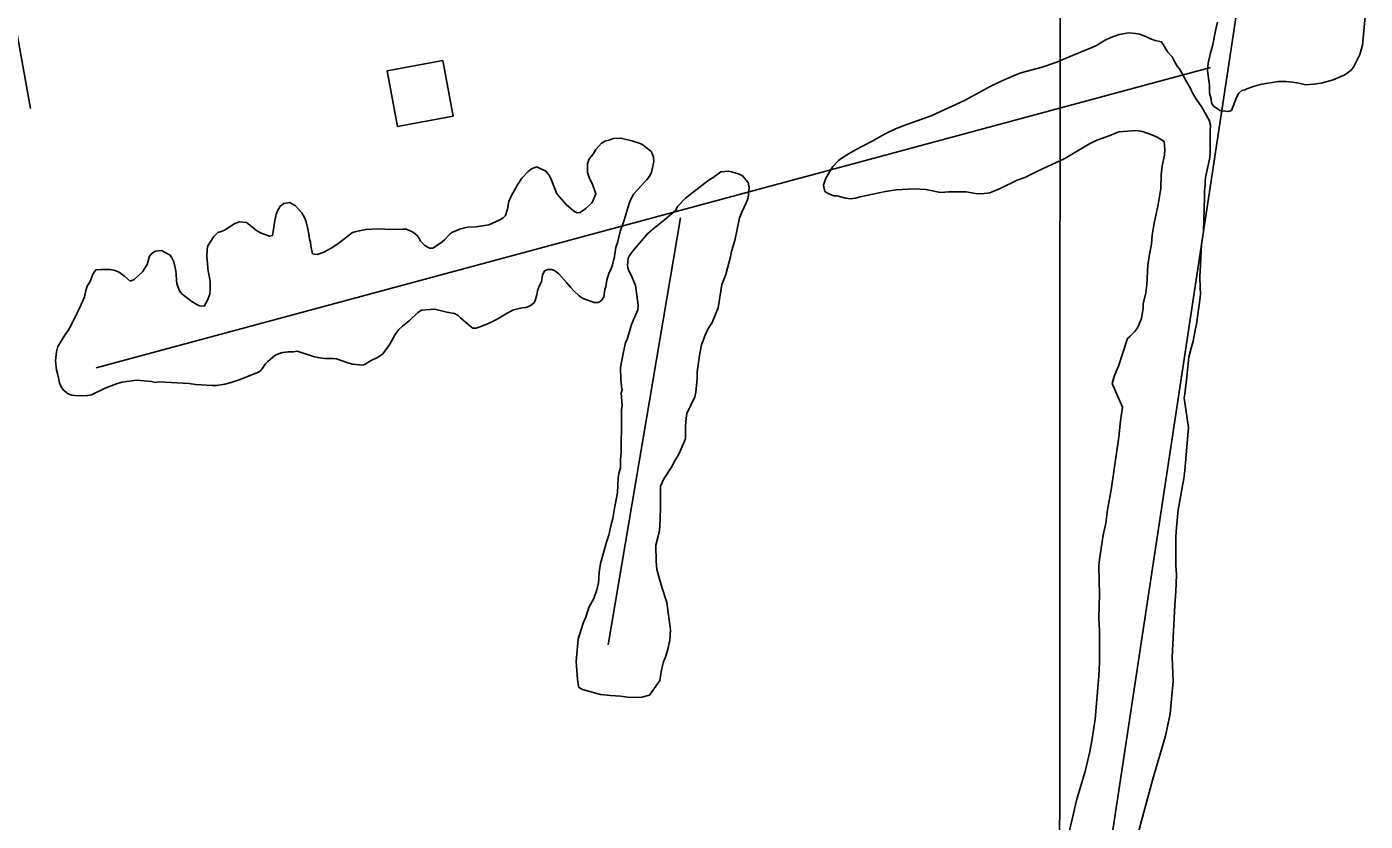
# Model space of a CAD drawing. Extents: x 3245246 to 3283090, y 806824 to 832173.
# Drawn here: x 3259157 to 3260105, y 816493 to 817056 of the extents above; entities that cross this region are included whole.
import ezdxf

# ---------------------------------------------------------------- set-up
doc = ezdxf.new("R2010")
doc.units = 0
for name, color, linetype in [('V-BLDG-OTLN', 7, 'Continuous'), ('V-GRID-MAJR', 7, 'Continuous'), ('V-ROAD-CNTR', 7, 'Continuous'), ('V-SITE-VEGE', 7, 'Continuous'), ('V-TOPO-SHOR', 7, 'Continuous')]:
    doc.layers.add(name, color=color, linetype=linetype)

msp = doc.modelspace()

# ---------------------------------------------------------------- linework, layer by layer
at = {"layer": 'V-BLDG-OTLN'}
msp.add_lwpolyline([(3259412.6, 817024.88), (3259419.93, 816985.55), (3259459.25, 816992.88), (3259451.93, 817032.2)], close=True, dxfattribs=at)
at = {"layer": 'V-GRID-MAJR'}
msp.add_spline([(3259886.38, 812208.72), (3259889.9, 818267.89), (3259893.43, 824330.14), (3259896.96, 830392.44), (3259896.96, 830395.48)], degree=3, dxfattribs=at)
at = {"layer": 'V-ROAD-CNTR'}
msp.add_lwpolyline([(3259077.46, 817466.67), (3259092.32, 817442.22), (3259103.23, 817424.99), (3259112.38, 817408.9), (3259120.94, 817392.77), (3259123.76, 817373.83), (3259128.29, 817330.03), (3259131.72, 817282.79), (3259142.87, 817093.22), (3259159.94, 816998.18)], dxfattribs=at)
at = {"layer": 'V-SITE-VEGE'}
for p, q in [((3259914.49, 817042.8), (3259921.18, 817046.75)), ((3259921.18, 817046.75), (3259925.23, 817048.63)), ((3259925.23, 817048.63), (3259931.12, 817050.73)), ((3259931.12, 817050.73), (3259937.83, 817051.83)), ((3259937.83, 817051.83), (3259942.53, 817051.47)), ((3259942.53, 817051.47), (3259945.39, 817050.89)), ((3259945.39, 817050.89), (3259949.89, 817049.31)), ((3259949.89, 817049.31), (3259952.76, 817047.92)), ((3259952.76, 817047.92), (3259956.65, 817046.53)), ((3259956.65, 817046.53), (3259961.08, 817045.52)), ((3259891.16, 817032.96), (3259901.91, 817037.56)), ((3259901.91, 817037.56), (3259914.49, 817042.8)), ((3259961.08, 817045.52), (3259965.44, 817038.23)), ((3259965.44, 817038.23), (3259968.53, 817035.01)), ((3259861.3, 817023.45), (3259876.55, 817027.49)), ((3259876.55, 817027.49), (3259886.9, 817031.07)), ((3259886.9, 817031.07), (3259891.16, 817032.96)), ((3259968.53, 817035.01), (3259970.2, 817031.56)), ((3259970.2, 817031.56), (3259972.07, 817028.32)), ((3259972.07, 817028.32), (3259973.73, 817026.3)), ((3259846.49, 817017.17), (3259855.01, 817020.93)), ((3259855.01, 817020.93), (3259861.3, 817023.45)), ((3259973.73, 817026.3), (3259976.43, 817021.84)), ((3259976.43, 817021.84), (3259977.26, 817019.82)), ((3259977.26, 817019.82), (3259981.42, 817012.93)), ((3259821.57, 817004.04), (3259839.6, 817013.83)), ((3259839.6, 817013.83), (3259846.49, 817017.17)), ((3259981.42, 817012.93), (3259982.26, 817010.7)), ((3259982.26, 817010.7), (3259983.3, 817008.88)), ((3259983.3, 817008.88), (3259984.75, 817006.65)), ((3259797.84, 816992.97), (3259821.57, 817004.04)), ((3259984.75, 817006.65), (3259985.79, 817004.62)), ((3259985.79, 817004.62), (3259989.73, 816999.16)), ((3259989.73, 816999.16), (3259994.92, 816990.05)), ((3259778.15, 816986.02), (3259797.84, 816992.97)), ((3259994.92, 816990.05), (3259995.78, 816986.39)), ((3259756.05, 816975.18), (3259765.37, 816980.38)), ((3259765.37, 816980.38), (3259772.67, 816983.92)), ((3259772.67, 816983.92), (3259778.15, 816986.02)), ((3259930.87, 816981.83), (3259923.98, 816978.9)), ((3259943.3, 816982.78), (3259930.87, 816981.83)), ((3259947.59, 816982.02), (3259943.3, 816982.78)), ((3259954.14, 816979.64), (3259947.59, 816982.02)), ((3259995.78, 816986.39), (3259995.42, 816982.1)), ((3259995.42, 816982.1), (3259995.6, 816965.8)), ((3259744.29, 816968.93), (3259756.05, 816975.18)), ((3259909.57, 816973.03), (3259892.56, 816962.85)), ((3259915.25, 816975.74), (3259909.57, 816973.03)), ((3259923.98, 816978.9), (3259915.25, 816975.74)), ((3259958.03, 816977.85), (3259954.14, 816979.64)), ((3259962.96, 816974.85), (3259958.03, 816977.85)), ((3259963.43, 816969.15), (3259962.96, 816974.85)), ((3259728.32, 816957.13), (3259732.15, 816961.45)), ((3259732.15, 816961.45), (3259734.78, 816963.32)), ((3259734.78, 816963.32), (3259739.84, 816966.43)), ((3259739.84, 816966.43), (3259744.29, 816968.93)), ((3259892.56, 816962.85), (3259876.74, 816955.54)), ((3259961.52, 816957.71), (3259963.06, 816965.27)), ((3259963.06, 816965.27), (3259963.43, 816969.15)), ((3259995.03, 816962.33), (3259992.32, 816949.45)), ((3259995.6, 816965.8), (3259995.03, 816962.33)), ((3259723.32, 816948.92), (3259728.32, 816957.13)), ((3259871.88, 816953.03), (3259864.17, 816949.48)), ((3259876.74, 816955.54), (3259871.88, 816953.03)), ((3259960.78, 816951.18), (3259961.52, 816957.71)), ((3259721.54, 816944.01), (3259723.32, 816948.92)), ((3259722.61, 816939.54), (3259721.54, 816944.01)), ((3259858.9, 816947.38), (3259847.13, 816941.75)), ((3259864.17, 816949.48), (3259858.9, 816947.38)), ((3259960.48, 816941.59), (3259960.78, 816951.18)), ((3259991.98, 816944.15), (3259991.41, 816940.07)), ((3259992.32, 816949.45), (3259991.95, 816946.59)), ((3259991.95, 816946.59), (3259991.98, 816944.15)), ((3259724.87, 816938.13), (3259722.61, 816939.54)), ((3259728.96, 816936.35), (3259724.87, 816938.13)), ((3259731, 816936.37), (3259728.96, 816936.35)), ((3259737.34, 816934.6), (3259731, 816936.37)), ((3259740.4, 816934.23), (3259737.34, 816934.6)), ((3259744.27, 816934.68), (3259740.4, 816934.23)), ((3259747.52, 816935.74), (3259744.27, 816934.68)), ((3259765.42, 816939.41), (3259747.52, 816935.74)), ((3259773.15, 816940.51), (3259765.42, 816939.41)), ((3259785.78, 816941.26), (3259773.15, 816940.51)), ((3259794.14, 816940.95), (3259785.78, 816941.26)), ((3259804.56, 816938.83), (3259794.14, 816940.95)), ((3259807.62, 816939.06), (3259804.56, 816938.83)), ((3259810.06, 816939.09), (3259807.62, 816939.06)), ((3259812.51, 816939.32), (3259810.06, 816939.09)), ((3259814.96, 816939.14), (3259812.51, 816939.32)), ((3259822.7, 816939.23), (3259814.96, 816939.14)), ((3259829.24, 816938.08), (3259822.7, 816939.23)), ((3259833.52, 816937.72), (3259829.24, 816938.08)), ((3259839.43, 816938.4), (3259833.52, 816937.72)), ((3259847.13, 816941.75), (3259839.43, 816938.4)), ((3259958.57, 816930.16), (3259960.48, 816941.59)), ((3259991.46, 816935.38), (3259990.72, 816910.91)), ((3259991.41, 816940.07), (3259991.46, 816935.38)), ((3259955.86, 816917.08), (3259958.57, 816930.16)), ((3259954.53, 816908.5), (3259955.86, 816917.08)), ((3259953.99, 816902.18), (3259954.53, 816908.5)), ((3259990.72, 816910.91), (3259989.39, 816902.33)), ((3259952.25, 816893.6), (3259953.99, 816902.18)), ((3259989.39, 816902.33), (3259988.74, 816887.24)), ((3259950.65, 816873.19), (3259951.3, 816887.27)), ((3259951.3, 816887.27), (3259952.25, 816893.6)), ((3259988.74, 816887.24), (3259988.22, 816879.28)), ((3259988.22, 816879.28), (3259988.51, 816871.13)), ((3259948.14, 816859.92), (3259949.89, 816867.68)), ((3259949.89, 816867.68), (3259950.65, 816873.19)), ((3259988.56, 816867.06), (3259988.39, 816864.41)), ((3259988.51, 816871.13), (3259988.56, 816867.06)), ((3259946.83, 816849.51), (3259947.97, 816856.86)), ((3259947.97, 816856.86), (3259948.14, 816859.92)), ((3259988.39, 816864.41), (3259985.95, 816845.42)), ((3259944.05, 816842.75), (3259946.83, 816849.51)), ((3259938.82, 816836.78), (3259941.84, 816840.07)), ((3259941.84, 816840.07), (3259944.05, 816842.75)), ((3259985.17, 816842.35), (3259983.44, 816833.36)), ((3259985.95, 816845.42), (3259985.17, 816842.35)), ((3259930.5, 816815.69), (3259937.01, 816835.13)), ((3259937.01, 816835.13), (3259938.82, 816836.78)), ((3259982.06, 816828.46), (3259980.5, 816821.92)), ((3259983.44, 816833.36), (3259982.06, 816828.46)), ((3259980.5, 816821.92), (3259979.94, 816817.43)), ((3259927.52, 816808.31), (3259929.3, 816813.02)), ((3259929.3, 816813.02), (3259930.5, 816815.69)), ((3259979.94, 816817.43), (3259978.85, 816805.79)), ((3259926.15, 816803.41), (3259927.52, 816808.31)), ((3259933.38, 816786.47), (3259926.15, 816803.41)), ((3259978.1, 816800.28), (3259977.92, 816797.63)), ((3259978.85, 816805.79), (3259978.1, 816800.28)), ((3259977.92, 816797.63), (3259977.16, 816792.93)), ((3259977.16, 816792.93), (3259980.23, 816772.17)), ((3259932.04, 816776.83), (3259933.38, 816786.47)), ((3259930.71, 816765.2), (3259932.04, 816776.83)), ((3259980.23, 816772.17), (3259977.56, 816741.59)), ((3259925.38, 816727.98), (3259930.71, 816765.2)), ((3259976.9, 816735.95), (3259972.9, 816713.68)), ((3259977.56, 816741.59), (3259976.9, 816735.95)), ((3259922.72, 816713.69), (3259925.38, 816727.98)), ((3259921.72, 816704.39), (3259922.72, 816713.69)), ((3259972.9, 816713.68), (3259971.57, 816701.38)), ((3259917.06, 816678.47), (3259919.73, 816695.75)), ((3259919.73, 816695.75), (3259921.72, 816704.39)), ((3259971.57, 816701.38), (3259971.23, 816694.74)), ((3259971.23, 816694.74), (3259971.23, 816682.44)), ((3259916.73, 816674.15), (3259917.06, 816678.47)), ((3259971.23, 816682.44), (3259971.23, 816674.47)), ((3259917.06, 816653.88), (3259916.73, 816674.15)), ((3259971.23, 816674.47), (3259971.56, 816667.82)), ((3259971.56, 816667.82), (3259971.23, 816655.85)), ((3259916.72, 816637.26), (3259917.06, 816653.88)), ((3259971.23, 816655.85), (3259970.56, 816646.22)), ((3259970.56, 816646.22), (3259968.55, 816609.33)), ((3259917.05, 816628.29), (3259916.72, 816637.26)), ((3259917.04, 816605.36), (3259917.05, 816628.29)), ((3259916.71, 816596.05), (3259917.04, 816605.36)), ((3259968.55, 816609.33), (3259969.21, 816592.38)), ((3259914.04, 816565.48), (3259916.71, 816596.05)), ((3259969.21, 816592.38), (3259967.21, 816569.12)), ((3259912.04, 816551.52), (3259914.04, 816565.48)), ((3259967.21, 816569.12), (3259963.88, 816553.5)), ((3259963.88, 816553.5), (3259954.57, 816522.26)), ((3259910.37, 816542.55), (3259912.04, 816551.52)), ((3259907.05, 816528.26), (3259910.37, 816542.55)), ((3259901.06, 816508.66), (3259907.05, 816528.26)), ((3259954.57, 816522.26), (3259944.59, 816484.71)), ((3259895.07, 816483.4), (3259901.06, 816508.66))]:
    msp.add_line(p, q, dxfattribs=at)
for points in [[(3260105.36, 817063.61), (3260103.33, 817043.29), (3260101.56, 817036.5), (3260097.15, 817027.64), (3260095.33, 817025.36), (3260090.86, 817022.23), (3260082.69, 817018.66), (3260079.43, 817017.59), (3260074.11, 817016.31), (3260068.79, 817015.42), (3260063.05, 817014.95), (3260058.32, 817016.13), (3260053.8, 817016.9), (3260051.54, 817017.08), (3260049.28, 817017.46), (3260043.75, 817017.4), (3260032.08, 817015.63), (3260029.22, 817014.77), (3260024.72, 817013.49), (3260021.45, 817012.22), (3260020.02, 817011.59), (3260017.98, 817010.96), (3260015.75, 817009.09), (3260014.14, 817005.99), (3260010.55, 816996.93), (3260008.31, 816996.09), (3260002.35, 816996.84), (3259997.6, 817000.27), (3259996.55, 817002.31), (3259996.11, 817005.17), (3259995.04, 817009.06), (3259994.97, 817014.59), (3259993.62, 817025.24), (3259994.19, 817030.38), (3259995.74, 817037.78), (3259997.12, 817042.51), (3259999.45, 817054.63), (3260000.63, 817059.36)], [(3259287.22, 816870.06), (3259287.16, 816875.75), (3259285.47, 816884.72), (3259285.29, 816888.69), (3259284.85, 816893.18), (3259285.05, 816898.47), (3259285.55, 816900.86), (3259289.84, 816907.66), (3259292.59, 816910.33), (3259295.09, 816911.15), (3259297.33, 816912.11), (3259304.69, 816916.82), (3259307.85, 816918.05), (3259312.88, 816917.44), (3259319.95, 816911.7), (3259322.75, 816910.14), (3259329.26, 816907.7), (3259331.24, 816908.25), (3259331.86, 816911.17), (3259332.97, 816918.99), (3259333.98, 816923.1), (3259334.87, 816925.76), (3259336.69, 816928.95), (3259339.45, 816930.83), (3259343.54, 816931.54), (3259347.53, 816929.33), (3259352.09, 816924.36), (3259353.97, 816921.08), (3259355.2, 816918.05), (3259356.31, 816913.03), (3259357.02, 816909.21), (3259357.45, 816905.77), (3259358.14, 816903.53), (3259358.56, 816901.02), (3259359.69, 816895.21), (3259362.87, 816894.85), (3259367.61, 816896.36), (3259372.87, 816899.33), (3259377.6, 816902.43), (3259387.96, 816910.34), (3259390.59, 816911.17), (3259392.71, 816911.46), (3259397.32, 816912.57), (3259406.05, 816913.06), (3259410.95, 816912.72), (3259420.07, 816912.56), (3259423.51, 816912.86), (3259426.29, 816912.76), (3259431.21, 816910.43), (3259433.75, 816908.21), (3259434.96, 816906.51), (3259436.17, 816904.27), (3259439.11, 816901.27), (3259442.57, 816899.32), (3259444.96, 816899.35), (3259450.34, 816902.71), (3259453.09, 816905.26), (3259456.62, 816908.87), (3259458.32, 816910.34), (3259464.51, 816913.06), (3259469.52, 816914.17), (3259475.47, 816914.5), (3259484.45, 816915.93), (3259491.82, 816919.05), (3259494.71, 816920.8), (3259496.28, 816922.41), (3259497.82, 816926.92), (3259498.68, 816932.35), (3259500.49, 816936.08), (3259504.9, 816944.2), (3259508.02, 816948.86), (3259512.47, 816953.54), (3259514.7, 816955.42), (3259518.51, 816956.92), (3259524.9, 816953.95), (3259527.17, 816951.33), (3259528.53, 816948.56), (3259532.75, 816937.76), (3259539.45, 816930.17), (3259544.79, 816925.6), (3259547.05, 816924.43), (3259549.17, 816924.45), (3259553.37, 816927.28), (3259557.81, 816931.7), (3259560.26, 816937.81), (3259558.21, 816943.87), (3259555.63, 816949.26), (3259554.53, 816952.95), (3259554.33, 816959.17), (3259555.62, 816962.62), (3259558.35, 816965.96), (3259560.31, 816969.16), (3259564.35, 816973.7), (3259567.51, 816975.32), (3259569.62, 816975.88), (3259572.78, 816977.1), (3259578.07, 816977.29), (3259585.76, 816975.39), (3259591.87, 816973.48), (3259593.6, 816972.44), (3259599.74, 816967.62)], [(3259599.74, 816967.62), (3259601.11, 816963.79), (3259601.41, 816960.62), (3259599.77, 816953.2), (3259598.87, 816951.07), (3259596.39, 816947.6), (3259594.82, 816946.13), (3259587.25, 816937.71), (3259585.04, 816934.12), (3259583.88, 816930.93), (3259580.31, 816919.12), (3259577.62, 816911.15), (3259575.73, 816903.06), (3259574.57, 816900.01), (3259573.46, 816893.25), (3259572.07, 816887.41), (3259571.17, 816884.89), (3259569.62, 816881.43), (3259568.22, 816876.66), (3259567.48, 816872.02), (3259566.84, 816869.9), (3259565.98, 816864.86), (3259564.42, 816862.2), (3259562.18, 816860.72), (3259559.28, 816860.68), (3259552.63, 816863.12), (3259550.51, 816864.16), (3259548.51, 816865.46), (3259544.76, 816868.99), (3259542.35, 816871.6), (3259539.67, 816875.02), (3259534.18, 816881.04), (3259531.11, 816883.38), (3259529.25, 816884.16), (3259526.47, 816884.12), (3259524.1, 816883.17), (3259522.68, 816880.25), (3259521.81, 816875.47), (3259520.25, 816872.41), (3259519.1, 816868.96), (3259518.61, 816866.31), (3259517.72, 816862.86), (3259516.55, 816860.47), (3259513.27, 816858.05), (3259510.77, 816857.1), (3259508.13, 816857.07), (3259502.06, 816855.68), (3259497.46, 816853.11), (3259490.49, 816848.93), (3259484.31, 816845.82), (3259480.1, 816844.19), (3259475.62, 816842.68), (3259473.24, 816842.66), (3259469.9, 816845.13), (3259464.56, 816849.83), (3259462.82, 816851.53), (3259460.29, 816852.96), (3259454.72, 816853.95), (3259446.23, 816856.11)], [(3259584.23, 816894.11), (3259587.04, 816897.82), (3259596.9, 816909.55), (3259600.73, 816912.85), (3259609.02, 816919.26), (3259616.69, 816926.08), (3259618.49, 816928.95), (3259623.93, 816934.72), (3259639.69, 816946.92), (3259643.54, 816949.41), (3259649, 816953.34), (3259654.5, 816953.82), (3259661.45, 816951.85), (3259664.32, 816950.66), (3259668.25, 816945.82), (3259668.9, 816942.36), (3259668.16, 816935.01)], [(3259668.16, 816935.01), (3259666.78, 816931.33), (3259663.99, 816925.38), (3259662.21, 816920.68), (3259658.72, 816904.74), (3259656.56, 816896.97), (3259655.79, 816893.08), (3259652.47, 816880.61), (3259649.69, 816873.45), (3259647.02, 816856.91), (3259642.65, 816846.66), (3259639.65, 816841.74), (3259637.86, 816837.64), (3259635.29, 816830.68), (3259634.71, 816828.43), (3259633.75, 816823.12), (3259632.04, 816811.69), (3259632.09, 816807), (3259631.18, 816797.2), (3259630.41, 816793.93), (3259624.83, 816782.05), (3259624.25, 816778.78), (3259623.91, 816773.27), (3259623.96, 816768.38), (3259623.81, 816764.1), (3259619.24, 816753.24), (3259616.44, 816748.93), (3259613.84, 816744.01), (3259608.63, 816735.79), (3259606.25, 816730.47), (3259606.2, 816716.4), (3259605.9, 816706.61), (3259605.37, 816699.47), (3259604.6, 816695.19), (3259602.84, 816688.84), (3259602.97, 816677.03), (3259603.64, 816671.73), (3259605.14, 816665.63), (3259607.05, 816658.93), (3259610.64, 816648.16), (3259613.3, 816628.62), (3259612.77, 816621.48), (3259611.42, 816614.94), (3259610.04, 816610.04), (3259608.26, 816605.94), (3259606.89, 816600.42), (3259605.75, 816592.87), (3259598.33, 816582.39), (3259593.04, 816580.9), (3259590.4, 816580.67), (3259582.85, 816580.99), (3259577.75, 816581.75), (3259570.81, 816582.08), (3259563.67, 816582.81), (3259550.79, 816586.34), (3259548.33, 816587.74), (3259547.25, 816593.23), (3259547.21, 816596.9), (3259546.49, 816606.27), (3259547.94, 816622.18), (3259548.72, 816625.25), (3259551.28, 816633.43), (3259553.27, 816637.73), (3259555.44, 816644.49), (3259558.83, 816650.84), (3259561, 816656.98), (3259562.17, 816662.09), (3259562.54, 816664.95), (3259562.7, 816669.64), (3259563.65, 816675.77), (3259567.96, 816690.9), (3259569.54, 816695.81), (3259571.09, 816702.55), (3259572.46, 816707.67), (3259573.79, 816716.04), (3259575.72, 816726.05), (3259576.21, 816736.45), (3259576.98, 816740.54), (3259577.77, 816743.6), (3259577.9, 816749.52), (3259578.25, 816754.41), (3259578.6, 816778.47), (3259578.52, 816784.99), (3259578.9, 816787.44), (3259578.39, 816796.82), (3259578.98, 816798.86), (3259578.54, 816801.1), (3259578.08, 816806.19), (3259577.78, 816814.74), (3259579.71, 816824.55), (3259581.46, 816832.32), (3259582.45, 816834.57), (3259585.59, 816845.21), (3259590.16, 816855.65), (3259590.33, 816858.92), (3259588.34, 816872.76), (3259586.04, 816878.44), (3259583.32, 816884.32), (3259582.88, 816886.96), (3259583.23, 816892.07), (3259584.23, 816894.11)], [(3259446.23, 816856.11), (3259436.85, 816855.34), (3259434.23, 816853.59), (3259428.21, 816847.84), (3259423.36, 816844.08), (3259420.61, 816841.27), (3259418.27, 816838.07), (3259414.51, 816831.15), (3259410.99, 816826.22), (3259409.16, 816824.21), (3259405.62, 816821.66), (3259401.28, 816819.62), (3259399.44, 816818.68), (3259397.33, 816817.33), (3259395.23, 816816.38), (3259388.21, 816816.96), (3259384.63, 816817.98), (3259376.66, 816820.94), (3259374.54, 816821.18), (3259368.06, 816821.1), (3259363.55, 816821.71), (3259361.17, 816822.35), (3259348.82, 816826.31), (3259346.05, 816825.75), (3259342.35, 816825.71), (3259338.65, 816825.4), (3259336.14, 816824.71), (3259332.85, 816823.09), (3259328, 816818.94), (3259326.44, 816817.33), (3259323.05, 816812.66), (3259321.35, 816811.32), (3259307.65, 816805.88), (3259302.12, 816803.96), (3259297.5, 816802.98), (3259291.69, 816801.99), (3259288.52, 816801.83), (3259276.74, 816802.62), (3259272.23, 816803.36), (3259250.92, 816804.45), (3259248.54, 816804.16), (3259245.5, 816804.78), (3259235.17, 816805.59), (3259224.6, 816804.28), (3259220.91, 816803.18), (3259213.27, 816800.32), (3259203.14, 816795.31), (3259200.37, 816794.75), (3259196.27, 816794.71), (3259191.38, 816794.78), (3259189.12, 816795.16), (3259186.6, 816796.05), (3259183.27, 816798.53), (3259181.52, 816801.02), (3259180.43, 816803.79), (3259178.9, 816810.38), (3259178.35, 816812.76), (3259177.61, 816819.49), (3259178.33, 816825.72), (3259179.35, 816829.57), (3259184.28, 816837.56), (3259186.63, 816841.03), (3259188.7, 816844.62), (3259192.71, 816853), (3259195.17, 816857.66), (3259198.13, 816864.83), (3259199.01, 816869.34), (3259200.03, 816872.26), (3259202.5, 816876.12), (3259204.03, 816880.9), (3259206.12, 816883.83), (3259209.95, 816884.27), (3259216.17, 816884.08), (3259218.95, 816883.58), (3259222.14, 816882.56), (3259226.54, 816879.44), (3259230.54, 816875.91), (3259233.44, 816877.13), (3259239.33, 816882.49), (3259242.58, 816887.68), (3259244.1, 816893.65), (3259245.54, 816895.26), (3259248.16, 816897.14), (3259252.65, 816897.58), (3259258.78, 816894.21), (3259260.12, 816892.51), (3259261.47, 816889.61), (3259262.73, 816883.28), (3259263.16, 816880.77), (3259263.21, 816876.28), (3259263.5, 816874.29), (3259264.18, 816872.05), (3259265.54, 816869.03), (3259267.29, 816866.67), (3259274.22, 816861.58), (3259277.16, 816859.5), (3259279.68, 816858.34), (3259282.86, 816858.24), (3259285.33, 816862.37), (3259286.86, 816866.75), (3259287.22, 816870.06)]]:
    msp.add_lwpolyline(points, dxfattribs=at)
at = {"layer": 'V-TOPO-SHOR'}
for p, q in [((3259206.46, 816814.42), (3259995.79, 817027.38)), ((3259620.32, 816920.89), (3259569, 816618.02))]:
    msp.add_line(p, q, dxfattribs=at)
msp.add_lwpolyline([(3260059.93, 817368.65), (3259875.96, 816152.87), (3259850.27, 815952.38), (3259721.88, 815009.61)], dxfattribs=at)

doc.saveas('drawing.dxf')
